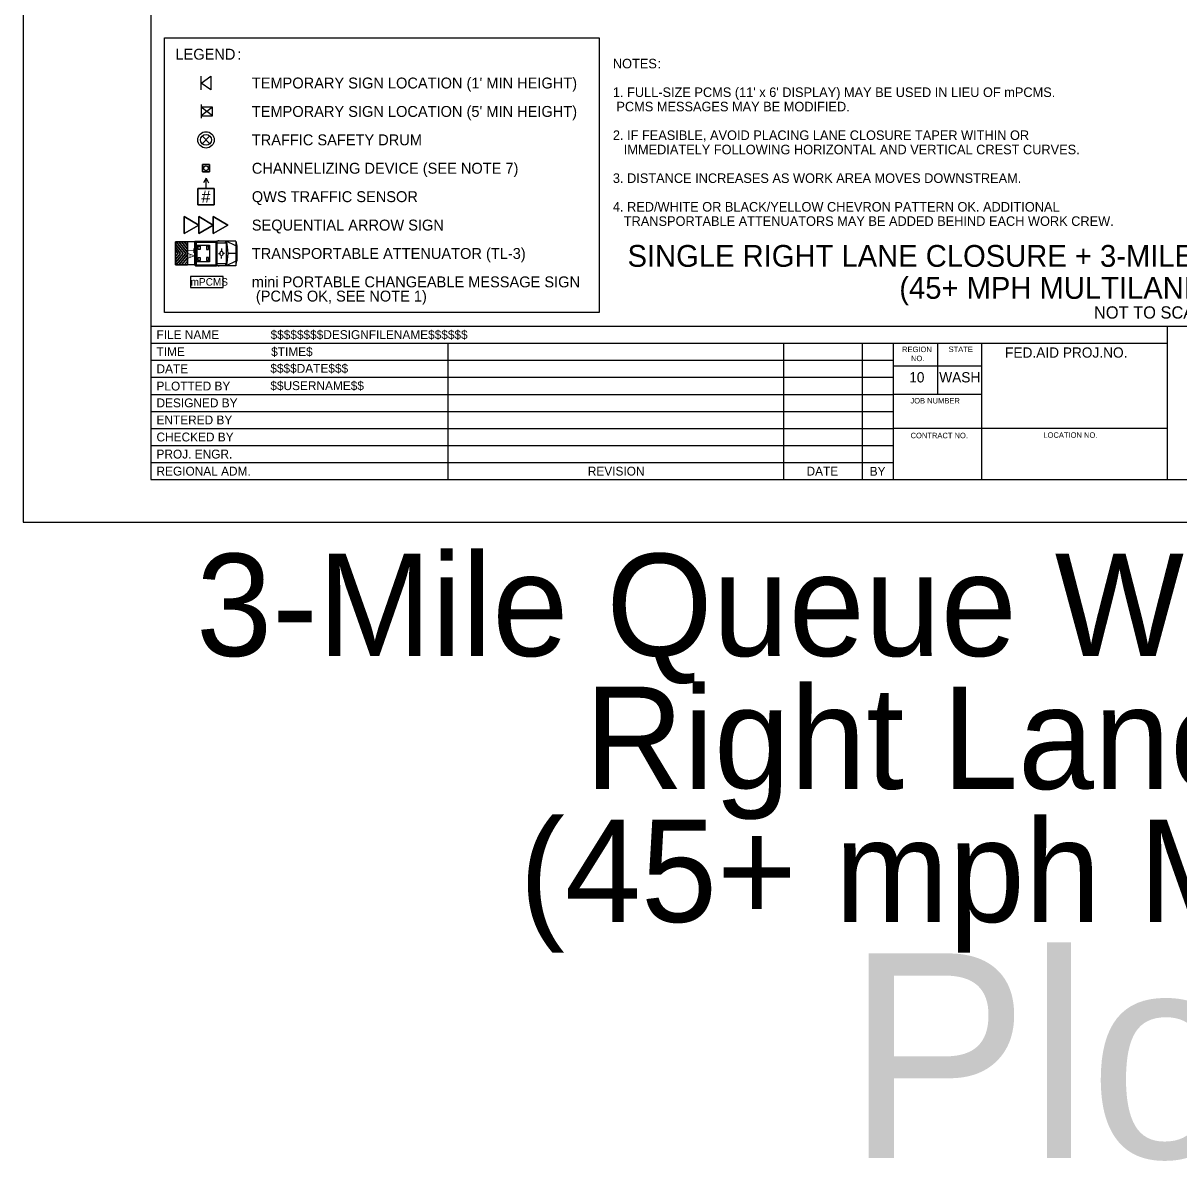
# Model space of a CAD drawing. Extents: x 99958 to 100176, y 99935 to 100011.
# Drawn here: x 100019.06 to 100027.54, y 99995.01 to 100003.35 of the extents above; entities that cross this region are included whole.
import ezdxf

# ---------------------------------------------------------------- set-up
doc = ezdxf.new("R2010")
doc.units = 0
for name, color, linetype in [('SH_DE_DetailHeading1Text', 7, 'Continuous'), ('SH_GI_GeneralNotesBodyText', 7, 'Continuous'), ('SH_GI_PlotLimits', 7, 'Continuous'), ('SH_GI_SheetBorder', 7, 'Continuous'), ('SH_GI_SheetLocationText', 7, 'Continuous'), ('SH_GI_SheetTextInCells', 7, 'Continuous'), ('SH_GI_TitleBlockText', 7, 'Continuous'), ('TR_WZ_PCMS', 7, 'Continuous'), ('TR_WZ_PortableSignMount5ftMinBlk-Wht', 7, 'Continuous'), ('TR_WZ_PortableSignMountBlk-Wht', 7, 'Continuous'), ('TR_WZ_SequentialArrowSign', 7, 'Continuous'), ('TR_WZ_TrafficCone', 7, 'Continuous'), ('TR_WZ_TrafficSafetyDrum', 7, 'Continuous'), ('TR_WZ_TransportableAttenuator', 7, 'Continuous'), ('TR_WZ_WorkZoneDetails', 7, 'Continuous'), ('TR_WZ_WorkZoneTextCurrent', 7, 'Continuous')]:
    doc.layers.add(name, color=color, linetype=linetype)

msp = doc.modelspace()

# ---------------------------------------------------------------- linework, layer by layer
at = {"layer": 'SH_GI_PlotLimits'}
msp.add_lwpolyline([(100019.0625, 99999.6875), (100036.0625, 99999.6875), (100036.0625, 100010.6875), (100019.0625, 100010.6875)], close=True, dxfattribs=at)
at = {"layer": 'SH_GI_SheetBorder'}
for p, q in [((100020, 100010.375), (100020, 100000)), ((100020, 100001.1259), (100035.75, 100001.1259)), ((100027.4566, 100000), (100027.4566, 100001.1259)), ((100020, 100001.0008), (100027.4566, 100001.0008)), ((100022.179, 100001.0008), (100022.179, 100000)), ((100024.641, 100001.0008), (100024.641, 100000)), ((100025.2164, 100001.0008), (100025.2164, 100000)), ((100025.4451, 100001.0008), (100025.4451, 100000)), ((100025.7719, 100000.6255), (100025.7719, 100001.0008)), ((100026.0956, 100000), (100026.0956, 100001.0008)), ((100020, 100000.8757), (100022.1821, 100000.8757)), ((100022.1821, 100000.8757), (100025.4466, 100000.8757)), ((100026.0958, 100000.831), (100025.4466, 100000.831)), ((100020, 100000.7506), (100022.1821, 100000.7506)), ((100022.1821, 100000.7506), (100025.4466, 100000.7506)), ((100020, 100000.6255), (100025.4466, 100000.6255)), ((100026.0958, 100000.6255), (100025.4466, 100000.6255)), ((100020, 100000.5004), (100025.4466, 100000.5004)), ((100020, 100000.3753), (100025.4466, 100000.3753)), ((100027.4566, 100000.3753), (100025.4466, 100000.3753)), ((100020, 100000.2502), (100025.4466, 100000.2502)), ((100020, 100000.1251), (100025.4466, 100000.1251)), ((100020, 100000), (100035.75, 100000))]:
    msp.add_line(p, q, dxfattribs=at)
at = {"layer": 'TR_WZ_PCMS'}
msp.add_lwpolyline([(100020.2899, 100001.41), (100020.5299, 100001.41), (100020.5299, 100001.49), (100020.2899, 100001.49)], close=True, dxfattribs=at)
msp.add_lwpolyline([(100020.2899, 100001.41), (100020.5299, 100001.41), (100020.5299, 100001.49), (100020.2899, 100001.49), (100020.2899, 100001.41)], dxfattribs=at)
at = {"layer": 'TR_WZ_PortableSignMount5ftMinBlk-Wht'}
for p, q in [((100020.3682, 100002.7497), (100020.3682, 100002.6497)), ((100020.4516, 100002.6672), (100020.3682, 100002.7322)), ((100020.4516, 100002.7322), (100020.3682, 100002.6672)), ((100020.4099, 100002.6997), (100020.4099, 100002.6997)), ((100020.41, 100002.6996), (100020.41, 100002.6996))]:
    msp.add_line(p, q, dxfattribs=at)
msp.add_lwpolyline([(100020.4516, 100002.6672), (100020.4516, 100002.7322), (100020.3682, 100002.7322), (100020.3682, 100002.6672)], close=True, dxfattribs=at)
at = {"layer": 'TR_WZ_PortableSignMountBlk-Wht'}
msp.add_line((100020.3682, 100002.858), (100020.3682, 100002.958), dxfattribs=at)
msp.add_lwpolyline([(100020.3682, 100002.9079), (100020.44, 100002.958), (100020.44, 100002.858)], close=True, dxfattribs=at)
at = {"layer": 'TR_WZ_SequentialArrowSign'}
for points in [[(100020.3508, 100001.8666), (100020.2441, 100001.8048), (100020.2441, 100001.9284), (100020.3508, 100001.8666)], [(100020.2441, 100001.9284), (100020.2441, 100001.8048), (100020.3508, 100001.8666), (100020.2441, 100001.9284)], [(100020.4575, 100001.8666), (100020.3508, 100001.8048), (100020.3508, 100001.8666), (100020.3508, 100001.9284), (100020.4575, 100001.8666)], [(100020.3508, 100001.9284), (100020.3508, 100001.8666), (100020.3508, 100001.8048), (100020.4575, 100001.8666), (100020.3508, 100001.9284)], [(100020.5641, 100001.8666), (100020.4575, 100001.8048), (100020.4575, 100001.8666), (100020.4575, 100001.9284), (100020.5641, 100001.8666)], [(100020.4575, 100001.9284), (100020.4575, 100001.8666), (100020.4575, 100001.8048), (100020.5641, 100001.8666), (100020.4575, 100001.9284)]]:
    msp.add_lwpolyline(points, dxfattribs=at)
at = {"layer": 'TR_WZ_TrafficCone'}
for points in [[(100020.4308, 100002.3098), (100020.4308, 100002.2565), (100020.3775, 100002.2565), (100020.3775, 100002.3098), (100020.4308, 100002.3098)], [(100020.3775, 100002.3098), (100020.3775, 100002.2565), (100020.4308, 100002.2565), (100020.4308, 100002.3098), (100020.3775, 100002.3098)]]:
    msp.add_lwpolyline(points, dxfattribs=at)
msp.add_circle((100020.4041, 100002.2832), 0.0167, dxfattribs=at)
at = {"layer": 'TR_WZ_TrafficSafetyDrum'}
for p, q in [((100020.4324, 100002.5197), (100020.3758, 100002.4632)), ((100020.4324, 100002.4632), (100020.3758, 100002.5197))]:
    msp.add_line(p, q, dxfattribs=at)
for radius in [0.06, 0.06, 0.04]:
    msp.add_circle((100020.4041, 100002.4914), radius, dxfattribs=at)
at = {"layer": 'TR_WZ_TransportableAttenuator'}
for p, q in [((100020.1791, 100001.7269), (100020.2355, 100001.659)), ((100020.1791, 100001.705), (100020.1791, 100001.7269)), ((100020.2355, 100001.659), (100020.1791, 100001.7269)), ((100020.1791, 100001.7269), (100020.1791, 100001.705)), ((100020.2174, 100001.6592), (100020.1791, 100001.705)), ((100020.1791, 100001.705), (100020.2174, 100001.6592)), ((100020.2551, 100001.6585), (100020.185, 100001.743)), ((100020.185, 100001.743), (100020.2041, 100001.743)), ((100020.185, 100001.743), (100020.2551, 100001.6585)), ((100020.2041, 100001.743), (100020.185, 100001.743)), ((100020.2041, 100001.743), (100020.2676, 100001.6659)), ((100020.2676, 100001.6659), (100020.2041, 100001.743)), ((100020.2676, 100001.6908), (100020.2248, 100001.743)), ((100020.2248, 100001.743), (100020.2439, 100001.743)), ((100020.2439, 100001.743), (100020.2248, 100001.743)), ((100020.2248, 100001.743), (100020.2676, 100001.6908)), ((100020.2439, 100001.743), (100020.2676, 100001.7144)), ((100020.2676, 100001.7144), (100020.2439, 100001.743)), ((100020.2676, 100001.574), (100020.2676, 100001.743)), ((100020.3279, 100001.743), (100020.2676, 100001.743)), ((100020.2676, 100001.7144), (100020.2676, 100001.6908)), ((100020.2676, 100001.6908), (100020.2676, 100001.7144)), ((100020.3208, 100001.7399), (100020.3208, 100001.5768)), ((100020.3241, 100001.7454), (100020.3274, 100001.7454)), ((100020.3274, 100001.7454), (100020.3274, 100001.5713)), ((100020.3279, 100001.7483), (100020.4803, 100001.7483)), ((100020.3279, 100001.7483), (100020.3279, 100001.5683)), ((100020.3279, 100001.7427), (100020.3279, 100001.574)), ((100020.3323, 100001.7411), (100020.3323, 100001.5755)), ((100020.3323, 100001.7411), (100020.476, 100001.7411)), ((100020.476, 100001.7411), (100020.476, 100001.5755)), ((100020.4803, 100001.7483), (100020.4803, 100001.5683)), ((100020.4824, 100001.7483), (100020.4824, 100001.5683)), ((100020.6223, 100001.7483), (100020.4824, 100001.7483)), ((100020.551, 100001.7344), (100020.4824, 100001.7344)), ((100020.5014, 100001.7509), (100020.493, 100001.7509)), ((100020.5175, 100001.694), (100020.5175, 100001.6794)), ((100020.551, 100001.7483), (100020.5421, 100001.7344)), ((100020.551, 100001.7483), (100020.551, 100001.5683)), ((100020.5523, 100001.7483), (100020.5523, 100001.5683)), ((100020.6223, 100001.7153), (100020.5523, 100001.7483)), ((100020.6223, 100001.7483), (100020.6223, 100001.5683)), ((100020.6223, 100001.7483), (100020.6291, 100001.712)), ((100020.6291, 100001.712), (100020.6291, 100001.6047)), ((100020.1791, 100001.6818), (100020.1987, 100001.6586)), ((100020.1791, 100001.635), (100020.1791, 100001.6818)), ((100020.1987, 100001.6586), (100020.1791, 100001.6818)), ((100020.1791, 100001.6818), (100020.1791, 100001.635)), ((100020.1791, 100001.6131), (100020.2174, 100001.6592)), ((100020.2174, 100001.6592), (100020.1791, 100001.6131)), ((100020.2355, 100001.659), (100020.1791, 100001.5911)), ((100020.1791, 100001.5911), (100020.2355, 100001.659)), ((100020.1987, 100001.6586), (100020.1791, 100001.635)), ((100020.1791, 100001.635), (100020.1987, 100001.6586)), ((100020.1791, 100001.5911), (100020.1791, 100001.6131)), ((100020.1791, 100001.6131), (100020.1791, 100001.5911)), ((100020.1849, 100001.5739), (100020.2551, 100001.6585)), ((100020.2551, 100001.6585), (100020.1849, 100001.5739)), ((100020.2676, 100001.6509), (100020.2037, 100001.5739)), ((100020.2037, 100001.5739), (100020.2676, 100001.6509)), ((100020.2243, 100001.5739), (100020.2676, 100001.626)), ((100020.2676, 100001.626), (100020.2243, 100001.5739)), ((100020.2676, 100001.6659), (100020.2676, 100001.6509)), ((100020.2676, 100001.6509), (100020.2676, 100001.6659)), ((100020.2676, 100001.626), (100020.2676, 100001.6011)), ((100020.2676, 100001.6011), (100020.2676, 100001.626)), ((100020.3208, 100001.671), (100020.3274, 100001.6676)), ((100020.3208, 100001.6456), (100020.3274, 100001.649)), ((100020.3226, 100001.6583), (100020.3257, 100001.6583)), ((100020.3241, 100001.6608), (100020.3241, 100001.6558)), ((100020.4951, 100001.6584), (100020.5045, 100001.6584)), ((100020.507, 100001.658), (100020.507, 100001.658)), ((100020.5175, 100001.6226), (100020.5175, 100001.6372)), ((100020.5398, 100001.6584), (100020.5305, 100001.6584)), ((100020.6223, 100001.6583), (100020.566, 100001.6583)), ((100020.2037, 100001.5739), (100020.1849, 100001.5739)), ((100020.1849, 100001.5739), (100020.2037, 100001.5739)), ((100020.2446, 100001.5739), (100020.2243, 100001.5739)), ((100020.2243, 100001.5739), (100020.2446, 100001.5739)), ((100020.2676, 100001.6011), (100020.2446, 100001.5739)), ((100020.2446, 100001.5739), (100020.2676, 100001.6011)), ((100020.3279, 100001.574), (100020.2676, 100001.574)), ((100020.3241, 100001.5713), (100020.3274, 100001.5713)), ((100020.3279, 100001.5683), (100020.4803, 100001.5683)), ((100020.3323, 100001.5755), (100020.476, 100001.5755)), ((100020.551, 100001.5823), (100020.4824, 100001.5823)), ((100020.6223, 100001.5683), (100020.4824, 100001.5683)), ((100020.5014, 100001.5658), (100020.493, 100001.5658)), ((100020.5437, 100001.5823), (100020.551, 100001.5683)), ((100020.6223, 100001.6013), (100020.5523, 100001.5683)), ((100020.6223, 100001.5683), (100020.6291, 100001.6047))]:
    msp.add_line(p, q, dxfattribs=at)
for points in [[(100020.2676, 100001.5739), (100020.1791, 100001.5739), (100020.1791, 100001.743), (100020.2676, 100001.743)], [(100020.3398, 100001.7183), (100020.4298, 100001.7183), (100020.4298, 100001.5983), (100020.3398, 100001.5983)], [(100020.3473, 100001.7108), (100020.3623, 100001.7108), (100020.3623, 100001.6883), (100020.3473, 100001.6883)], [(100020.4223, 100001.7108), (100020.4073, 100001.7108), (100020.4073, 100001.6883), (100020.4223, 100001.6883)], [(100020.3473, 100001.6283), (100020.3623, 100001.6283), (100020.3623, 100001.6058), (100020.3473, 100001.6058)], [(100020.4223, 100001.6283), (100020.4073, 100001.6283), (100020.4073, 100001.6058), (100020.4223, 100001.6058)]]:
    msp.add_lwpolyline(points, close=True, dxfattribs=at)
msp.add_lwpolyline([(100020.2676, 100001.743), (100020.1791, 100001.743), (100020.1791, 100001.5739), (100020.2676, 100001.574)], dxfattribs=at)
for centre, major_axis, start_param, end_param in [((100020.3241, 100001.7399), (0, 0.00549), 6.283185, 7.853982), ((100020.4523, 100001.6583), (0, 0.1889), 4.215852, 5.209111), ((100020.3241, 100001.5768), (0, -0.00549), 4.712389, 6.283185)]:
    msp.add_ellipse(centre, major_axis=major_axis, ratio=0.60201, start_param=start_param, end_param=end_param, dxfattribs=at)
for centre, major_axis in [((100020.3241, 100001.6583), (0, -0.00254)), ((100020.5175, 100001.6583), (0, -0.0173))]:
    msp.add_ellipse(centre, major_axis=major_axis, ratio=0.60201, dxfattribs=at)
at = {"layer": 'TR_WZ_WorkZoneDetails'}
for p, q in [((100020.4041, 100002.2099), (100020.3854, 100002.1774)), ((100020.4041, 100002.1349), (100020.4041, 100002.2099)), ((100020.4041, 100002.2099), (100020.4229, 100002.1774))]:
    msp.add_line(p, q, dxfattribs=at)
msp.add_lwpolyline([(100020.3441, 100002.1349), (100020.4641, 100002.1349), (100020.4641, 100002.0149), (100020.3441, 100002.0149)], close=True, dxfattribs=at)
msp.add_lwpolyline([(100020.3441, 100002.1349), (100020.3441, 100002.0149), (100020.4641, 100002.0149), (100020.4641, 100002.1349), (100020.4041, 100002.1349), (100020.3441, 100002.1349)], dxfattribs=at)
at = {"layer": 'TR_WZ_WorkZoneTextCurrent'}
msp.add_lwpolyline([(100020.1, 100003.2393), (100023.2886, 100003.2393), (100023.2886, 100001.2259), (100020.1, 100001.2259)], close=True, dxfattribs=at)

# ---------------------------------------------------------------- texts
at = {"layer": 'SH_DE_DetailHeading1Text'}
for s, height, p in [('SINGLE RIGHT LANE CLOSURE + 3-MILE QUEUE WARNING SYSTEM', 0.16, (100023.496, 100001.5606)), ('(45+ MPH MULTILANE HIGHWAYS)', 0.16, (100025.4898, 100001.3259)), ('NOT TO SCALE', 0.09, (100026.9175, 100001.1809))]:
    msp.add_text(s, height=height, rotation=360, dxfattribs=at).set_placement(p)
at = {"layer": 'SH_GI_GeneralNotesBodyText'}
for s, p in [('NOTES', (100023.3886, 100003.0156)), (':', (100023.7161, 100003.0156)), ("1. FULL-SIZE PCMS (11' x 6' DISPLAY) MAY BE USED IN LIEU OF mPCMS.", (100023.3886, 100002.8056)), (' PCMS MESSAGES MAY BE MODIFIED.', (100023.3886, 100002.7006)), ('2. IF FEASIBLE, AVOID PLACING LANE CLOSURE TAPER WITHIN OR ', (100023.3886, 100002.4906)), ('IMMEDIATELY FOLLOWING HORIZONTAL AND VERTICAL CREST CURVES.', (100023.4686, 100002.3856)), ('3. DISTANCE INCREASES AS WORK AREA MOVES DOWNSTREAM.', (100023.3886, 100002.1756)), ('4. RED/WHITE OR BLACK/YELLOW CHEVRON PATTERN OK. ADDITIONAL ', (100023.3886, 100001.9656)), ('TRANSPORTABLE ATTENUATORS MAY BE ADDED BEHIND EACH WORK CREW.', (100023.4686, 100001.8606))]:
    msp.add_text(s, height=0.07, rotation=360, dxfattribs=at).set_placement(p)
at = {"layer": 'SH_GI_SheetLocationText'}
for s, height, p in [('3-Mile Queue Warning System', 0.75, (100020.3313, 99998.7071)), ('Right Lane Closure', 0.75, (100023.1834, 99997.7321)), ('(45+ mph ML Hwys)', 0.75, (100022.7028, 99996.7571)), ('Plot 2', 1.5, (100025.0998, 99995.0267))]:
    msp.add_text(s, height=height, dxfattribs=at).set_placement(p)
at = {"layer": 'SH_GI_SheetTextInCells'}
for s, height, p in [('FILE NAME', 0.06505, (100020.041, 100001.0308)), ('TIME', 0.06505, (100020.041, 100000.9057)), ('REGION', 0.04003, (100025.5099, 100000.9352)), ('STATE', 0.04003, (100025.8511, 100000.9357)), ('FED.AID PROJ.NO.', 0.07506, (100026.2652, 100000.8945)), ('DATE', 0.06505, (100020.041, 100000.7806)), ('NO.', 0.04003, (100025.5752, 100000.869)), ('10', 0.07506, (100025.5621, 100000.7131)), ('WASH', 0.07506, (100025.7826, 100000.7131)), ('PLOTTED BY', 0.06505, (100020.041, 100000.6538)), ('DESIGNED BY', 0.065052, (100020.041, 100000.5304)), ('JOB NUMBER', 0.04003, (100025.5712, 100000.5587)), ('ENTERED BY', 0.06505, (100020.041, 100000.4053)), ('CHECKED BY', 0.06505, (100020.041, 100000.2802)), ('CONTRACT NO.', 0.040032, (100025.5725, 100000.3037)), ('LOCATION NO.', 0.040032, (100026.5465, 100000.3067)), ('PROJ. ENGR.', 0.065052, (100020.041, 100000.1551)), ('REGIONAL ADM.', 0.065052, (100020.041, 100000.03)), ('REVISION', 0.06505, (100023.2048, 100000.03)), ('DATE', 0.06505, (100024.8091, 100000.03)), ('BY', 0.06505, (100025.2725, 100000.0285))]:
    msp.add_text(s, height=height, dxfattribs=at).set_placement(p)
at = {"layer": 'SH_GI_TitleBlockText'}
for s, height, p in [('$$$$$$$$DESIGNFILENAME$$$$$$', 0.065052, (100020.8775, 100001.0308)), ('$TIME$', 0.06505, (100020.882, 100000.9059)), ('$$$$DATE$$$', 0.065052, (100020.8759, 100000.7835)), ('$$USERNAME$$', 0.065052, (100020.8759, 100000.6567))]:
    msp.add_text(s, height=height, dxfattribs=at).set_placement(p)
at = {"layer": 'TR_WZ_PCMS'}
msp.add_text('mPCMS', height=0.055, rotation=360, dxfattribs=at).set_placement((100020.2914, 100001.4225))
at = {"layer": 'TR_WZ_TransportableAttenuator'}
msp.add_text('TA', height=0.045, rotation=269.99999, dxfattribs=at).set_placement((100020.2717, 100001.6978))
at = {"layer": 'TR_WZ_WorkZoneDetails'}
msp.add_text('#', height=0.09, dxfattribs=at).set_placement((100020.3702, 100002.0299))
at = {"layer": 'TR_WZ_WorkZoneTextCurrent'}
for s, p in [('LEGEND', (100020.18, 100003.0793)), (':', (100020.6328, 100003.0793)), ("TEMPORARY SIGN LOCATION (1' MIN HEIGHT)", (100020.74, 100002.868)), ("TEMPORARY SIGN LOCATION (5' MIN HEIGHT)", (100020.74, 100002.6597)), ('TRAFFIC SAFETY DRUM', (100020.74, 100002.4514)), ('CHANNELIZING DEVICE (SEE NOTE 7)', (100020.74, 100002.2432)), ('QWS TRAFFIC SENSOR', (100020.74, 100002.0349)), ('SEQUENTIAL ARROW SIGN', (100020.74, 100001.8266)), ('TRANSPORTABLE ATTENUATOR (TL-3)', (100020.74, 100001.6183)), ('mini PORTABLE CHANGEABLE MESSAGE SIGN', (100020.74, 100001.41)), (' (PCMS OK, SEE NOTE 1)', (100020.74, 100001.3059))]:
    msp.add_text(s, height=0.08, rotation=360, dxfattribs=at).set_placement(p)

doc.saveas('drawing.dxf')
